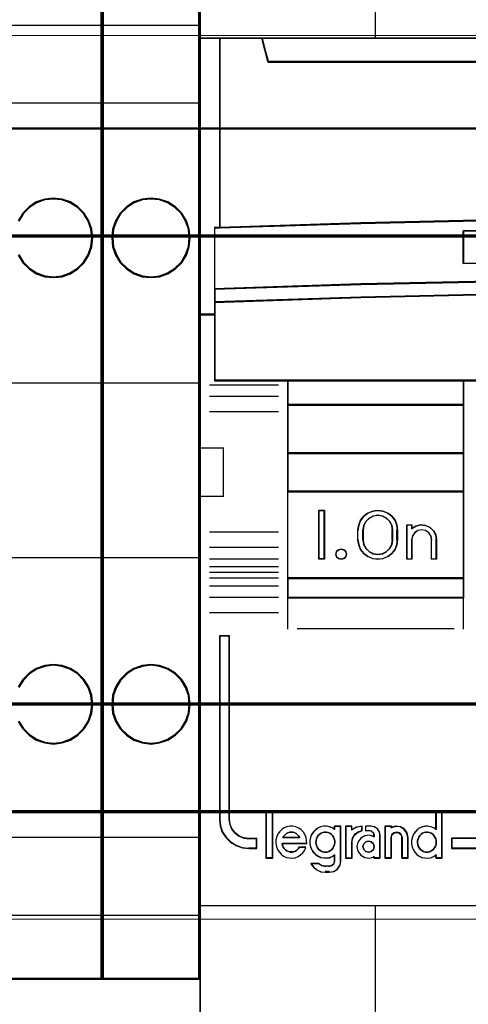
# Model space of a CAD drawing. Header units: millimetres. Extents: x -1290 to 1795, y -4192 to -1311.
# Tile 334 of 656: x 1509.29 to 1513.88, y -3720.28 to -3710.18. Entities that reach past the tile are written whole.
import ezdxf

# ---------------------------------------------------------------- set-up
doc = ezdxf.new("R2010")
doc.units = ezdxf.units.MM
doc.layers.add('30', color=7, linetype='Continuous')
doc.layers.add('45', color=7, linetype='Continuous')
doc.layers.add('Aparatura', color=7, linetype='Continuous', lineweight=13)

# ---------------------------------------------------------------- blocks, each defined once
blk = doc.blocks.new('*U239')
at = {"layer": '45', "color": 7}
for points in [[(729.330434, -383.521822), (711.31819, -383.521822), (711.31819, -465.544591), (729.330434, -465.544591), (747.331539, -465.544591), (765.343784, -465.544591), (765.343784, -383.521822), (747.331539, -383.521822), (729.330434, -383.521822)], [(712.358555, -411.997992), (712.358555, -402.288709), (711.31819, -402.288709), (711.31819, -416.455887), (712.094153, -416.455887), (712.094153, -415.822194), (712.094153, -415.149928), (712.094153, -412.009013), (712.358555, -411.997992)], [(727.074738, -411.617111), (734.577047, -411.534364), (742.084926, -411.534364), (749.587235, -411.617111), (757.089544, -411.77709), (764.33565, -412.008783), (764.33565, -402.288709), (762.163489, -402.288709), (761.846019, -403.480273), (714.815954, -403.480273), (714.498484, -402.288709), (712.326324, -402.288709), (712.326324, -412.008783), (719.566859, -411.77709), (727.074738, -411.617111)], [(714.814082, -403.509553), (761.847891, -403.509553), (762.165386, -402.288709), (756.344646, -402.288709), (747.332246, -402.288709), (738.330987, -402.288709), (729.329727, -402.288709), (720.317327, -402.288709), (714.496587, -402.288709), (714.814082, -403.509553)], [(749.587316, -414.747521), (757.089613, -414.902839), (764.58634, -415.152456), (764.58634, -411.990633), (764.335707, -411.979539), (757.089613, -411.746562), (749.587316, -411.585697), (742.085019, -411.502491), (734.577152, -411.502491), (727.074855, -411.585697), (719.566988, -411.746562), (712.326464, -411.979539), (712.070261, -411.990633), (712.070261, -415.152456), (719.566988, -414.902839), (727.074855, -414.747521), (734.577152, -414.664315), (742.085019, -414.664315), (749.587316, -414.747521)], [(751.845891, -412.158471), (751.845891, -413.838253), (742.834164, -413.720669), (733.82801, -413.720669), (724.810711, -413.838253), (724.810711, -412.158471), (733.82801, -412.046485), (742.834164, -412.046485), (751.845891, -412.158471)], [(742.834164, -413.720669), (751.845891, -413.838253), (751.845891, -412.158471), (742.834164, -412.046485), (733.82801, -412.046485), (724.810711, -412.158471), (724.810711, -413.838253), (733.82801, -413.720669), (742.834164, -413.720669)], [(734.577152, -414.635393), (727.074855, -414.720288), (719.566988, -414.878758), (712.070261, -415.133443), (712.070261, -415.82392), (719.566988, -415.574896), (727.074855, -415.405106), (734.577152, -415.325871), (742.085019, -415.325871), (749.587316, -415.405106), (757.089613, -415.574896), (764.58634, -415.82392), (764.58634, -415.133443), (757.089613, -414.878758), (749.587316, -414.720288), (742.085019, -414.635393), (734.577152, -414.635393)], [(733.830821, -419.841934), (742.83135, -419.841934), (747.331614, -419.841934), (751.837448, -419.841934), (760.843546, -419.841934), (764.58634, -419.841934), (764.58634, -416.430936), (764.58634, -415.794142), (757.089613, -415.5505), (749.587316, -415.38438), (742.085019, -415.306857), (734.577152, -415.306857), (727.074855, -415.38438), (719.566988, -415.5505), (712.070261, -415.794142), (712.070261, -416.430936), (712.070261, -419.841934), (715.818625, -419.841934), (724.819153, -419.841934), (729.330557, -419.841934), (733.830821, -419.841934)], [(724.844733, -421.095094), (724.844733, -419.809617), (715.816293, -419.809617), (715.816293, -421.095094), (724.844733, -421.095094)], [(724.844733, -421.062778), (715.816293, -421.062778), (715.816293, -423.569099), (724.844733, -423.569099), (724.844733, -421.062778)], [(724.844733, -425.542198), (724.844733, -423.536782), (715.816293, -423.536782), (715.816293, -425.542198), (724.844733, -425.542198)], [(724.844733, -429.983916), (724.844733, -425.509882), (715.816293, -425.509882), (715.816293, -429.983916), (724.844733, -429.983916)], [(717.707216, -426.488353), (717.707216, -428.994674), (717.424294, -428.994674), (717.424294, -426.488353), (717.707216, -426.488353)], [(719.422655, -427.490881), (719.462278, -427.234679), (719.564166, -426.995186), (719.722658, -426.783541), (719.937755, -426.627593), (720.181153, -426.52734), (720.441533, -426.488353), (720.701913, -426.52734), (720.950972, -426.627593), (721.160408, -426.783541), (721.324561, -426.995186), (721.426449, -427.234679), (721.460411, -427.490881), (721.460411, -427.992145), (721.426449, -428.253917), (721.324561, -428.493409), (721.160408, -428.699485), (720.950972, -428.855434), (720.701913, -428.961256), (720.441533, -428.994674), (720.181153, -428.961256), (719.937755, -428.855434), (719.722658, -428.699485), (719.564166, -428.493409), (719.462278, -428.253917), (719.422655, -427.992145), (719.422655, -427.490881)], [(721.215093, -427.992863), (721.215093, -427.490163), (721.175269, -427.255569), (721.067176, -427.054489), (720.896503, -426.886922), (720.680317, -426.775211), (720.441375, -426.736112), (720.202432, -426.775211), (719.997625, -426.886922), (719.821263, -427.054489), (719.71317, -427.255569), (719.673346, -427.490163), (719.673346, -427.992863), (719.71317, -428.227457), (719.821263, -428.439708), (719.997625, -428.60169), (720.202432, -428.707815), (720.441375, -428.746914), (720.680317, -428.707815), (720.896503, -428.60169), (721.067176, -428.439708), (721.175269, -428.227457), (721.215093, -427.992863)], [(721.92777, -428.994674), (721.92777, -427.235222), (722.178194, -427.235222), (722.178194, -427.420132), (722.39447, -427.291255), (722.633511, -427.235222), (722.889627, -427.257635), (723.117285, -427.352892), (723.299412, -427.526596), (723.418932, -427.739523), (723.458773, -427.986071), (723.458773, -428.994674), (723.202657, -428.994674), (723.202657, -427.986071), (723.168508, -427.795557), (723.06037, -427.63306), (722.889627, -427.520993), (722.696117, -427.481769), (722.496916, -427.520993), (722.331863, -427.63306), (722.218034, -427.795557), (722.178194, -427.986071), (722.178194, -428.994674), (721.92777, -428.994674)], [(718.796168, -428.595865), (718.831742, -428.730756), (718.796168, -428.865647), (718.701303, -428.959485), (718.564936, -428.994674), (718.434497, -428.959485), (718.333704, -428.865647), (718.298129, -428.730756), (718.333704, -428.595865), (718.434497, -428.502027), (718.564936, -428.466838), (718.701303, -428.502027), (718.796168, -428.595865)], [(724.844733, -429.9516), (715.816293, -429.9516), (715.816293, -430.973159), (724.844733, -430.973159), (724.844733, -429.9516)], [(712.830206, -442.332045), (712.830206, -432.919328), (712.326324, -432.919328), (712.326324, -442.332045), (712.360293, -442.662897), (712.467864, -442.971691), (712.654696, -443.258429), (712.898145, -443.490025), (713.181226, -443.666479), (713.503937, -443.782277), (713.849295, -443.815362), (714.251268, -443.815362), (714.251268, -443.324599), (713.849295, -443.324599), (713.583199, -443.286), (713.334089, -443.192259), (713.130271, -443.032347), (712.966085, -442.822808), (712.869837, -442.585698), (712.830206, -442.332045)], [(712.830206, -442.332045), (712.830206, -432.919328), (712.326324, -432.919328), (712.326324, -442.332045), (712.360293, -442.662897), (712.467864, -442.971691), (712.654696, -443.258429), (712.898145, -443.490025), (713.181226, -443.666479), (713.503937, -443.782277), (713.849295, -443.815362), (714.251268, -443.815362), (714.251268, -443.324599), (713.849295, -443.324599), (713.583199, -443.286), (713.334089, -443.192259), (713.130271, -443.032347), (712.966085, -442.822808), (712.869837, -442.585698), (712.830206, -442.332045)], [(715.042734, -444.292927), (715.042734, -441.989482), (714.729371, -441.989482), (714.729371, -444.292927), (715.042734, -444.292927)], [(729.35179, -443.292912), (724.216216, -443.292912), (724.216216, -443.815362), (729.35179, -443.815362), (729.35179, -443.292912)]]:
    blk.add_lwpolyline(points, close=True, dxfattribs=at)
at = {"layer": '45', "color": 139}
for points in [[(729.330434, -383.521822), (711.31819, -383.521822), (711.31819, -465.544591), (729.330434, -465.544591), (747.331539, -465.544591), (765.343784, -465.544591), (765.343784, -383.521822), (747.331539, -383.521822), (729.330434, -383.521822)], [(729.335804, -383.537981), (711.334305, -383.537981), (711.334305, -465.528433), (729.335804, -465.528433), (747.32617, -465.528433), (765.327668, -465.528433), (765.327668, -383.537981), (747.32617, -383.537981), (729.335804, -383.537981)], [(718.831742, -428.730756), (718.796168, -428.595865), (718.701303, -428.502027), (718.564936, -428.466838), (718.434497, -428.502027), (718.333704, -428.595865), (718.298129, -428.730756), (718.333704, -428.865647), (718.434497, -428.959485), (718.564936, -428.994674), (718.701303, -428.959485), (718.796168, -428.865647), (718.831742, -428.730756)], [(717.758448, -444.002079), (717.844978, -443.996394), (717.937277, -443.967967), (718.018038, -443.916799), (718.087262, -443.865632), (718.150717, -443.786038), (718.196867, -443.700758), (718.231479, -443.609793), (718.237247, -443.513143), (718.237247, -443.416493), (718.214173, -443.319843), (718.173792, -443.234563), (718.121874, -443.149284), (718.058419, -443.086745), (717.977657, -443.035577), (717.891127, -442.99578), (717.804597, -442.978724), (717.712299, -442.978724), (717.62, -442.99578), (717.53347, -443.035577), (717.464246, -443.086745), (717.395022, -443.149284), (717.337335, -443.234563), (717.296954, -443.319843), (717.285417, -443.416493), (717.27388, -443.513143), (717.291186, -443.609793), (717.320029, -443.700758), (717.36041, -443.786038), (717.423865, -443.865632), (717.493089, -443.916799), (717.579619, -443.967967), (717.666149, -443.996394), (717.758448, -444.002079)], [(722.957585, -444.002079), (723.043954, -443.996394), (723.130323, -443.967967), (723.216692, -443.916799), (723.285788, -443.865632), (723.349125, -443.786038), (723.395189, -443.700758), (723.429736, -443.609793), (723.435494, -443.513143), (723.435494, -443.416493), (723.412462, -443.319843), (723.372157, -443.234563), (723.320335, -443.149284), (723.256998, -443.086745), (723.176387, -443.035577), (723.090017, -442.99578), (722.99789, -442.978724), (722.911521, -442.978724), (722.819394, -442.99578), (722.733025, -443.035577), (722.658171, -443.086745), (722.594834, -443.149284), (722.537254, -443.234563), (722.502707, -443.319843), (722.473917, -443.416493), (722.473917, -443.513143), (722.491191, -443.609793), (722.514223, -443.700758), (722.560286, -443.786038), (722.623624, -443.865632), (722.692719, -443.916799), (722.779088, -443.967967), (722.865457, -443.996394), (722.957585, -444.002079)], [(720.257097, -443.721337), (720.215784, -443.575117), (720.109551, -443.475687), (719.967907, -443.434746), (719.826263, -443.475687), (719.720031, -443.575117), (719.678718, -443.721337), (719.720031, -443.861708), (719.826263, -443.966986), (719.967907, -444.002079), (720.109551, -443.966986), (720.215784, -443.861708), (720.257097, -443.721337)]]:
    blk.add_lwpolyline(points, close=True, dxfattribs=at)
for points in [[(720.312607, -395.076753), (720.312607, -402.322821)], [(711.31819, -402.288709), (765.343784, -402.288709)], [(712.326324, -402.288709), (712.326324, -412.008783)], [(714.496587, -402.288709), (714.847554, -403.509553)], [(714.813531, -403.477237), (761.848442, -403.477237)], [(764.58634, -412.019555), (757.089613, -411.761023), (749.587316, -411.590627), (742.085019, -411.502491), (734.577152, -411.502491), (727.074855, -411.590627), (719.566988, -411.761023), (712.070261, -412.019555)], [(712.070261, -411.987238), (712.070261, -419.841934)], [(751.845891, -412.190114), (742.834164, -412.046485), (733.82801, -412.046485), (724.810711, -412.190114)], [(724.810711, -413.838253), (724.810711, -412.156002)], [(751.845891, -413.838253), (742.834164, -413.691034), (733.82801, -413.691034), (724.810711, -413.838253)], [(764.58634, -415.152456), (757.089613, -414.888049), (749.587316, -414.723529), (742.085019, -414.635393), (734.577152, -414.635393), (727.074855, -414.723529), (719.566988, -414.888049), (712.070261, -415.152456)], [(764.58634, -415.82392), (757.089613, -415.565389), (749.587316, -415.389117), (742.085019, -415.306857), (734.577152, -415.306857), (727.074855, -415.389117), (719.566988, -415.565389), (712.070261, -415.82392)], [(712.102493, -416.421775), (711.31819, -416.421775)], [(764.58634, -419.809617), (712.070261, -419.809617)], [(715.816293, -419.809617), (715.816293, -430.973159)], [(715.816293, -419.809617), (724.844733, -419.809617)], [(724.810711, -419.809617), (724.810711, -430.973159)], [(715.347144, -420.060968), (711.819571, -420.060968)], [(715.347144, -420.649845), (711.819571, -420.649845)], [(715.816293, -421.062778), (724.844733, -421.062778)], [(715.347144, -421.441599), (711.819571, -421.441599)], [(711.31819, -423.283637), (712.553736, -423.283637)], [(712.521504, -423.283637), (712.521504, -425.784572)], [(715.816293, -423.536782), (724.844733, -423.536782)], [(711.31819, -425.75046), (712.553736, -425.75046)], [(715.816293, -425.509882), (724.844733, -425.509882)], [(717.707216, -426.488353), (717.424294, -426.488353)], [(717.424294, -426.488353), (717.424294, -428.994674)], [(717.674984, -426.488353), (717.674984, -428.994674)], [(721.460411, -427.509912), (721.426449, -427.248847), (721.324561, -427.004808), (721.160408, -426.789145), (720.950972, -426.630236), (720.701913, -426.52808), (720.441533, -426.488353), (720.181153, -426.52808), (719.937755, -426.630236), (719.722658, -426.789145), (719.564166, -427.004808), (719.462278, -427.248847), (719.422655, -427.509912)], [(721.215093, -427.509912), (721.175269, -427.269174), (721.067176, -427.062828), (720.896503, -426.890872), (720.680317, -426.776235), (720.441375, -426.736112), (720.202432, -426.776235), (719.997625, -426.890872), (719.821263, -427.062828), (719.71317, -427.269174), (719.673346, -427.509912)], [(721.92777, -427.235222), (722.20532, -427.235222)], [(721.92777, -427.235222), (721.92777, -428.994674)], [(722.173088, -427.235222), (722.173088, -427.44887)], [(723.458773, -428.005431), (723.418773, -427.752526), (723.298776, -427.534109), (723.115923, -427.355926), (722.887357, -427.258213), (722.630221, -427.235222), (722.390226, -427.2927), (722.173088, -427.4249)], [(715.347144, -427.597884), (711.819571, -427.597884)], [(719.422655, -428.005431), (719.422655, -427.477595)], [(719.673346, -428.005431), (719.673346, -427.477595)], [(721.18107, -428.005431), (721.18107, -427.477595)], [(721.426389, -428.005431), (721.426389, -427.477595)], [(723.208082, -428.005431), (723.173582, -427.806026), (723.064333, -427.635946), (722.891834, -427.518649), (722.696335, -427.477595), (722.495086, -427.518649), (722.328337, -427.635946), (722.213338, -427.806026), (722.173088, -428.005431)], [(715.347144, -428.384252), (711.819571, -428.384252)], [(719.422655, -427.971319), (719.462278, -428.238528), (719.564166, -428.482996), (719.722658, -428.693353), (719.937755, -428.852541), (720.181153, -428.960562), (720.441533, -428.994674), (720.701913, -428.960562), (720.950972, -428.852541), (721.160408, -428.693353), (721.324561, -428.482996), (721.426449, -428.238528), (721.460411, -427.971319)], [(719.673346, -427.971319), (719.71317, -428.212615), (719.821263, -428.430931), (719.997625, -428.59754), (720.202432, -428.706698), (720.441375, -428.746914), (720.680317, -428.706698), (720.896503, -428.59754), (721.067176, -428.430931), (721.175269, -428.212615), (721.215093, -427.971319)], [(722.173088, -427.971319), (722.173088, -428.994674)], [(723.17406, -427.971319), (723.17406, -428.994674)], [(723.42475, -427.971319), (723.42475, -428.994674)], [(715.347144, -428.983901), (711.819571, -428.983901)], [(715.347144, -429.37888), (711.819571, -429.37888)], [(717.707216, -428.962357), (717.424294, -428.962357)], [(721.92777, -428.962357), (722.20532, -428.962357)], [(723.17406, -428.962357), (723.458773, -428.962357)], [(715.347144, -429.67691), (711.819571, -429.67691)], [(715.347144, -429.962372), (711.819571, -429.962372)], [(715.816293, -429.9516), (724.844733, -429.9516)], [(715.347144, -430.368123), (711.819571, -430.368123)], [(715.347144, -430.957001), (711.819571, -430.957001)], [(715.816293, -430.940843), (724.844733, -430.940843)], [(715.816293, -430.940843), (715.816293, -432.572824)], [(724.810711, -430.940843), (724.810711, -432.572824)], [(715.347144, -431.743368), (711.819571, -431.743368)], [(712.326324, -432.919328), (712.326324, -442.335986)], [(712.326324, -432.919328), (712.854564, -432.919328)], [(712.820542, -432.919328), (712.820542, -442.335986)], [(716.310512, -432.540508), (724.348724, -432.540508)], [(714.713255, -441.973323), (714.713255, -444.309085)], [(714.713255, -441.973323), (715.05885, -441.973323)], [(715.024828, -441.973323), (715.024828, -444.309085)], [(723.403263, -441.973323), (723.403263, -442.863821)], [(723.403263, -441.973323), (723.741695, -441.973323)], [(723.709463, -441.973323), (723.709463, -444.309085)], [(712.326324, -442.303669), (712.360432, -442.64085), (712.468444, -442.955552), (712.656042, -443.247775), (712.900489, -443.483801), (713.184729, -443.663631), (713.508763, -443.781644), (713.855536, -443.815362)], [(712.820542, -442.303669), (712.860792, -442.564735), (712.958541, -442.808774), (713.12529, -443.024436), (713.332289, -443.189021), (713.585287, -443.285501), (713.855536, -443.325229)], [(716.806521, -443.563399), (716.795148, -443.406412), (716.772402, -443.255032), (716.709852, -443.103652), (716.630242, -442.974699), (716.5222, -442.856959), (716.391412, -442.767252), (716.249251, -442.705579), (716.095718, -442.677545), (715.942184, -442.666332), (715.788651, -442.699972), (715.652177, -442.761645), (715.521389, -442.845745), (715.413347, -442.957879), (715.316677, -443.086832), (715.259813, -443.238212), (715.225695, -443.389592), (715.220008, -443.546579), (715.24844, -443.709172), (715.305305, -443.860552), (715.390601, -443.989505), (715.48727, -444.112852), (715.618058, -444.202559), (715.760219, -444.269839), (715.902379, -444.297872), (716.055913, -444.309085), (716.209446, -444.286659), (716.357293, -444.224985), (716.488081, -444.140885), (716.60181, -444.034359), (716.698479, -443.905405), (716.76103, -443.759632)], [(716.44481, -443.274959), (716.39847, -443.188781), (716.334752, -443.114915), (716.265241, -443.05336), (716.184145, -443.016427), (716.097257, -442.979494), (716.010368, -442.973338), (715.92348, -442.979494), (715.836591, -443.016427), (715.761288, -443.05336), (715.691777, -443.114915), (715.628059, -443.188781), (715.581719, -443.274959)], [(718.237247, -442.834532), (718.111434, -442.750432), (717.962746, -442.699972), (717.808339, -442.666332), (717.66537, -442.677545), (717.510963, -442.705579), (717.367993, -442.772859), (717.247899, -442.868172), (717.139242, -442.980305), (717.053461, -443.109259), (716.996273, -443.255032), (716.967679, -443.412019), (716.967679, -443.569005), (716.996273, -443.725992), (717.053461, -443.866159), (717.139242, -444.006325), (717.247899, -444.118459), (717.367993, -444.202559), (717.510963, -444.269839), (717.66537, -444.297872), (717.808339, -444.309085), (717.962746, -444.286659), (718.111434, -444.230592), (718.237247, -444.146492)], [(718.203225, -442.666332), (718.203225, -442.863821)], [(718.203225, -442.666332), (718.554192, -442.666332)], [(718.52196, -442.666332), (718.52196, -444.463486)], [(718.788767, -442.666332), (718.788767, -444.309085)], [(718.788767, -442.666332), (719.132571, -442.666332)], [(719.644696, -442.666332), (719.354767, -442.724906), (719.100339, -442.874594)], [(719.100339, -442.666332), (719.100339, -442.874594)], [(719.644696, -442.896138), (719.437603, -442.971714), (719.254179, -443.105425), (719.141757, -443.291459), (719.100339, -443.50656)], [(719.612464, -442.666332), (719.612464, -442.93025)], [(719.807644, -442.666332), (719.807644, -442.93025)], [(720.106682, -442.666332), (719.807644, -442.666332)], [(719.807644, -442.896138), (720.024313, -442.896138)], [(720.257097, -443.160056), (720.218981, -443.028097), (720.123694, -442.93384), (719.99029, -442.896138)], [(720.563297, -443.160056), (720.53349, -442.97197), (720.42022, -442.813274), (720.259259, -442.707476), (720.074451, -442.666332)], [(720.803244, -442.666332), (720.803244, -444.309085)], [(720.803244, -442.666332), (721.154211, -442.666332)], [(722.004768, -443.274959), (721.946952, -443.031508), (721.808194, -442.834429), (721.594277, -442.701111), (721.351451, -442.666332), (721.120188, -442.741686)], [(721.120188, -442.666332), (721.120188, -442.770463)], [(721.693195, -443.274959), (721.651844, -443.121071), (721.55142, -443.016427), (721.409645, -442.973338), (721.261963, -443.016427), (721.149725, -443.121071), (721.120188, -443.274959)], [(723.435494, -442.834532), (723.304148, -442.750432), (723.167091, -442.699972), (723.012902, -442.666332), (722.864423, -442.677545), (722.710234, -442.705579), (722.567466, -442.772859), (722.447541, -442.868172), (722.339038, -442.980305), (722.253377, -443.109259), (722.19627, -443.255032), (722.167716, -443.412019), (722.167716, -443.569005), (722.19627, -443.725992), (722.253377, -443.866159), (722.339038, -444.006325), (722.447541, -444.118459), (722.567466, -444.202559), (722.710234, -444.269839), (722.864423, -444.297872), (723.012902, -444.309085), (723.167091, -444.286659), (723.304148, -444.230592), (723.435494, -444.146492)], [(713.823304, -443.292912), (714.251268, -443.292912)], [(714.219037, -443.292912), (714.219037, -443.815362)], [(715.536953, -443.546058), (716.806521, -443.546058)], [(715.536953, -443.546058), (715.560079, -443.65266), (715.594768, -443.741496), (715.646802, -443.818486), (715.716181, -443.889554), (715.78556, -443.936933), (715.872283, -443.97839), (715.959007, -444.002079), (716.04573, -444.002079), (716.138235, -443.990234), (716.224959, -443.9547), (716.294338, -443.901399), (716.363716, -443.836253), (716.421532, -443.75334)], [(715.581719, -443.242642), (716.44481, -443.242642)], [(718.788767, -444.309085), (719.132571, -444.309085), (719.132571, -443.474244)], [(720.257097, -443.20122), (720.020053, -443.127739), (719.777227, -443.161653), (719.569091, -443.280353), (719.41877, -443.483839), (719.372517, -443.721239), (719.41877, -443.958638), (719.569091, -444.156471), (719.777227, -444.275171), (720.020053, -444.309085), (720.257097, -444.241257)], [(720.224865, -443.127739), (720.224865, -443.23187)], [(720.531066, -443.127739), (720.531066, -444.309085)], [(721.120188, -443.242642), (721.120188, -444.309085)], [(721.660964, -443.242642), (721.660964, -444.309085)], [(721.972536, -443.242642), (721.972536, -444.309085)], [(724.216216, -443.292912), (764.33565, -443.292912)], [(724.216216, -443.292912), (724.216216, -443.815362)], [(713.823304, -443.78125), (714.251268, -443.78125)], [(716.3893, -443.738161), (716.761755, -443.738161)], [(724.216216, -443.78125), (764.33565, -443.78125)], [(714.713255, -444.276769), (715.05885, -444.276769)], [(717.012445, -444.567617), (717.146375, -444.756698), (717.326888, -444.910326), (717.54234, -445.004867), (717.775261, -445.03441)], [(717.012445, -444.567617), (717.429666, -444.567617)], [(717.397434, -444.567617), (717.568066, -444.684615), (717.775261, -444.73279)], [(717.931047, -445.03441), (718.172075, -444.988007), (718.371951, -444.866199), (718.507162, -444.657385), (718.554192, -444.43117)], [(717.931047, -444.73279), (718.087272, -444.689702), (718.199754, -444.585058), (718.237247, -444.43117)], [(718.203225, -444.116982), (718.203225, -444.463486)], [(720.224865, -444.210341), (720.224865, -444.309085)], [(720.224865, -444.276769), (720.563297, -444.276769)], [(720.803244, -444.276769), (721.154211, -444.276769)], [(721.660964, -444.276769), (722.004768, -444.276769)], [(723.403263, -444.116982), (723.403263, -444.309085)], [(723.403263, -444.276769), (723.741695, -444.276769)], [(717.741238, -444.700474), (717.963279, -444.700474)], [(717.963279, -445.002094), (717.741238, -445.002094)], [(711.31819, -446.745387), (729.35179, -446.745387)], [(720.312607, -446.745387), (720.312607, -453.989661)]]:
    blk.add_lwpolyline(points, dxfattribs=at)
at = {"layer": '45', "color": 140}
for points in [[(712.358555, -411.997992), (712.358555, -402.288709), (711.31819, -402.288709), (711.31819, -416.455887), (712.094153, -416.455887), (712.094153, -415.822194), (712.094153, -415.149928), (712.094153, -412.009013), (712.358555, -411.997992)], [(712.342439, -411.992003), (712.342439, -402.304868), (711.334305, -402.304868), (711.334305, -416.439729), (712.086228, -416.439729), (712.086228, -415.807481), (712.086228, -415.136748), (712.086228, -412.002999), (712.342439, -411.992003)], [(727.074738, -411.617111), (734.577047, -411.534364), (742.084926, -411.534364), (749.587235, -411.617111), (757.089544, -411.77709), (764.33565, -412.008783), (764.33565, -402.288709), (762.163489, -402.288709), (761.846019, -403.480273), (714.815954, -403.480273), (714.498484, -402.288709), (712.326324, -402.288709), (712.326324, -412.008783), (719.566859, -411.77709), (727.074738, -411.617111)], [(714.829983, -403.493395), (761.83199, -403.493395), (762.149271, -402.304868), (756.332466, -402.304868), (747.32616, -402.304868), (738.330987, -402.304868), (729.335813, -402.304868), (720.329507, -402.304868), (714.512703, -402.304868), (714.829983, -403.493395)]]:
    blk.add_lwpolyline(points, close=True, dxfattribs=at)
at = {"layer": '45', "color": 59}
for points in [[(727.080939, -411.602255), (734.579115, -411.519783), (742.082858, -411.519783), (749.581034, -411.602255), (757.079211, -411.761702), (764.321325, -411.992624), (764.321325, -402.304868), (762.150361, -402.304868), (761.833066, -403.49247), (714.828908, -403.49247), (714.511613, -402.304868), (712.340649, -402.304868), (712.340649, -411.992624), (719.577196, -411.761702), (727.080939, -411.602255)], [(714.814082, -403.509553), (761.847891, -403.509553), (762.165386, -402.288709), (756.344646, -402.288709), (747.332246, -402.288709), (738.330987, -402.288709), (729.329727, -402.288709), (720.317327, -402.288709), (714.496587, -402.288709), (714.814082, -403.509553)], [(749.587316, -414.747521), (757.089613, -414.902839), (764.58634, -415.152456), (764.58634, -411.990633), (764.335707, -411.979539), (757.089613, -411.746562), (749.587316, -411.585697), (742.085019, -411.502491), (734.577152, -411.502491), (727.074855, -411.585697), (719.566988, -411.746562), (712.326464, -411.979539), (712.070261, -411.990633), (712.070261, -415.152456), (719.566988, -414.902839), (727.074855, -414.747521), (734.577152, -414.664315), (742.085019, -414.664315), (749.587316, -414.747521)], [(751.845891, -412.158471), (751.845891, -413.838253), (742.834164, -413.720669), (733.82801, -413.720669), (724.810711, -413.838253), (724.810711, -412.158471), (733.82801, -412.046485), (742.834164, -412.046485), (751.845891, -412.158471)], [(742.834164, -413.720669), (751.845891, -413.838253), (751.845891, -412.158471), (742.834164, -412.046485), (733.82801, -412.046485), (724.810711, -412.158471), (724.810711, -413.838253), (733.82801, -413.720669), (742.834164, -413.720669)], [(742.828792, -413.708309), (751.829775, -413.823891), (751.829775, -412.172721), (742.828792, -412.062643), (733.833376, -412.062643), (724.826826, -412.172721), (724.826826, -413.823891), (733.833376, -413.708309), (742.828792, -413.708309)], [(734.577152, -414.635393), (727.074855, -414.720288), (719.566988, -414.878758), (712.070261, -415.133443), (712.070261, -415.82392), (719.566988, -415.574896), (727.074855, -415.405106), (734.577152, -415.325871), (742.085019, -415.325871), (749.587316, -415.405106), (757.089613, -415.574896), (764.58634, -415.82392), (764.58634, -415.133443), (757.089613, -414.878758), (749.587316, -414.720288), (742.085019, -414.635393), (734.577152, -414.635393)], [(734.580222, -414.651551), (727.082274, -414.734138), (719.578759, -414.888299), (712.086377, -415.136059), (712.086377, -415.807762), (719.578759, -415.565508), (727.082274, -415.400335), (734.580222, -415.323255), (742.083737, -415.323255), (749.581685, -415.400335), (757.079633, -415.565508), (764.572015, -415.807762), (764.572015, -415.136059), (757.079633, -414.888299), (749.581685, -414.734138), (742.083737, -414.651551), (734.580222, -414.651551)], [(733.830821, -419.841934), (742.83135, -419.841934), (747.331614, -419.841934), (751.837448, -419.841934), (760.843546, -419.841934), (764.58634, -419.841934), (764.58634, -416.430936), (764.58634, -415.794142), (757.089613, -415.5505), (749.587316, -415.38438), (742.085019, -415.306857), (734.577152, -415.306857), (727.074855, -415.38438), (719.566988, -415.5505), (712.070261, -415.794142), (712.070261, -416.430936), (712.070261, -419.841934), (715.818625, -419.841934), (724.819153, -419.841934), (729.330557, -419.841934), (733.830821, -419.841934)], [(733.834324, -419.825776), (742.829635, -419.825776), (747.327291, -419.825776), (751.830513, -419.825776), (760.831391, -419.825776), (764.572015, -419.825776), (764.572015, -416.439084), (764.572015, -415.806828), (757.079633, -415.564922), (749.581685, -415.399986), (742.083737, -415.323015), (734.580222, -415.323015), (727.082274, -415.399986), (719.578759, -415.564922), (712.086377, -415.806828), (712.086377, -416.439084), (712.086377, -419.825776), (715.832568, -419.825776), (724.827879, -419.825776), (729.336668, -419.825776), (733.834324, -419.825776)], [(724.844733, -421.095094), (724.844733, -419.809617), (715.816293, -419.809617), (715.816293, -421.095094), (724.844733, -421.095094)], [(724.828617, -421.078936), (724.828617, -419.82398), (715.832409, -419.82398), (715.832409, -421.078936), (724.828617, -421.078936)], [(724.844733, -421.062778), (715.816293, -421.062778), (715.816293, -423.569099), (724.844733, -423.569099), (724.844733, -421.062778)], [(724.828617, -421.077141), (715.832409, -421.077141), (715.832409, -423.552941), (724.828617, -423.552941), (724.828617, -421.077141)], [(724.844733, -425.542198), (724.844733, -423.536782), (715.816293, -423.536782), (715.816293, -425.542198), (724.844733, -425.542198)], [(724.828617, -425.52604), (724.828617, -423.551145), (715.832409, -423.551145), (715.832409, -425.52604), (724.828617, -425.52604)], [(724.844733, -429.983916), (724.844733, -425.509882), (715.816293, -425.509882), (715.816293, -429.983916), (724.844733, -429.983916)], [(717.707216, -426.488353), (717.707216, -428.994674), (717.424294, -428.994674), (717.424294, -426.488353), (717.707216, -426.488353)], [(719.422655, -427.490881), (719.462278, -427.234679), (719.564166, -426.995186), (719.722658, -426.783541), (719.937755, -426.627593), (720.181153, -426.52734), (720.441533, -426.488353), (720.701913, -426.52734), (720.950972, -426.627593), (721.160408, -426.783541), (721.324561, -426.995186), (721.426449, -427.234679), (721.460411, -427.490881), (721.460411, -427.992145), (721.426449, -428.253917), (721.324561, -428.493409), (721.160408, -428.699485), (720.950972, -428.855434), (720.701913, -428.961256), (720.441533, -428.994674), (720.181153, -428.961256), (719.937755, -428.855434), (719.722658, -428.699485), (719.564166, -428.493409), (719.462278, -428.253917), (719.422655, -427.992145), (719.422655, -427.490881)], [(721.215093, -427.992863), (721.215093, -427.490163), (721.175269, -427.255569), (721.067176, -427.054489), (720.896503, -426.886922), (720.680317, -426.775211), (720.441375, -426.736112), (720.202432, -426.775211), (719.997625, -426.886922), (719.821263, -427.054489), (719.71317, -427.255569), (719.673346, -427.490163), (719.673346, -427.992863), (719.71317, -428.227457), (719.821263, -428.439708), (719.997625, -428.60169), (720.202432, -428.707815), (720.441375, -428.746914), (720.680317, -428.707815), (720.896503, -428.60169), (721.067176, -428.439708), (721.175269, -428.227457), (721.215093, -427.992863)], [(721.198977, -427.988151), (721.198977, -427.49308), (721.159986, -427.262048), (721.054152, -427.064019), (720.887047, -426.898996), (720.675381, -426.78898), (720.441434, -426.750475), (720.207487, -426.78898), (720.006961, -426.898996), (719.834286, -427.064019), (719.728453, -427.262048), (719.689462, -427.49308), (719.689462, -427.988151), (719.728453, -428.219183), (719.834286, -428.428213), (720.006961, -428.587736), (720.207487, -428.69225), (720.441434, -428.730756), (720.675381, -428.69225), (720.887047, -428.587736), (721.054152, -428.428213), (721.159986, -428.219183), (721.198977, -427.988151)], [(721.92777, -428.994674), (721.92777, -427.235222), (722.178194, -427.235222), (722.178194, -427.420132), (722.39447, -427.291255), (722.633511, -427.235222), (722.889627, -427.257635), (723.117285, -427.352892), (723.299412, -427.526596), (723.418932, -427.739523), (723.458773, -427.986071), (723.458773, -428.994674), (723.202657, -428.994674), (723.202657, -427.986071), (723.168508, -427.795557), (723.06037, -427.63306), (722.889627, -427.520993), (722.696117, -427.481769), (722.496916, -427.520993), (722.331863, -427.63306), (722.218034, -427.795557), (722.178194, -427.986071), (722.178194, -428.994674), (721.92777, -428.994674)], [(718.796168, -428.595865), (718.831742, -428.730756), (718.796168, -428.865647), (718.701303, -428.959485), (718.564936, -428.994674), (718.434497, -428.959485), (718.333704, -428.865647), (718.298129, -428.730756), (718.333704, -428.595865), (718.434497, -428.502027), (718.564936, -428.466838), (718.701303, -428.502027), (718.796168, -428.595865)], [(724.844733, -429.9516), (715.816293, -429.9516), (715.816293, -430.973159), (724.844733, -430.973159), (724.844733, -429.9516)], [(724.828617, -429.965963), (715.832409, -429.965963), (715.832409, -430.957001), (724.828617, -430.957001), (724.828617, -429.965963)], [(712.830206, -442.332045), (712.830206, -432.919328), (712.326324, -432.919328), (712.326324, -442.332045), (712.360293, -442.662897), (712.467864, -442.971691), (712.654696, -443.258429), (712.898145, -443.490025), (713.181226, -443.666479), (713.503937, -443.782277), (713.849295, -443.815362), (714.251268, -443.815362), (714.251268, -443.324599), (713.849295, -443.324599), (713.583199, -443.286), (713.334089, -443.192259), (713.130271, -443.032347), (712.966085, -442.822808), (712.869837, -442.585698), (712.830206, -442.332045)], [(712.830206, -442.332045), (712.830206, -432.919328), (712.326324, -432.919328), (712.326324, -442.332045), (712.360293, -442.662897), (712.467864, -442.971691), (712.654696, -443.258429), (712.898145, -443.490025), (713.181226, -443.666479), (713.503937, -443.782277), (713.849295, -443.815362), (714.251268, -443.815362), (714.251268, -443.324599), (713.849295, -443.324599), (713.583199, -443.286), (713.334089, -443.192259), (713.130271, -443.032347), (712.966085, -442.822808), (712.869837, -442.585698), (712.830206, -442.332045)], [(712.836563, -442.320287), (712.836563, -432.935487), (712.340649, -432.935487), (712.340649, -442.320287), (712.374081, -442.650156), (712.47995, -442.958035), (712.663829, -443.243922), (712.903428, -443.474831), (713.182031, -443.650762), (713.499639, -443.766216), (713.839536, -443.799203), (714.235153, -443.799203), (714.235153, -443.309896), (713.839536, -443.309896), (713.577648, -443.271412), (713.332477, -443.177948), (713.131883, -443.018511), (712.970293, -442.809594), (712.875567, -442.573187), (712.836563, -442.320287)], [(712.836563, -442.320287), (712.836563, -432.935487), (712.340649, -432.935487), (712.340649, -442.320287), (712.374081, -442.650156), (712.47995, -442.958035), (712.663829, -443.243922), (712.903428, -443.474831), (713.182031, -443.650762), (713.499639, -443.766216), (713.839536, -443.799203), (714.235153, -443.799203), (714.235153, -443.309896), (713.839536, -443.309896), (713.577648, -443.271412), (713.332477, -443.177948), (713.131883, -443.018511), (712.970293, -442.809594), (712.875567, -442.573187), (712.836563, -442.320287)], [(715.05885, -444.309085), (715.05885, -441.973323), (714.713255, -441.973323), (714.713255, -444.309085), (715.05885, -444.309085)], [(722.167716, -443.417148), (722.167716, -443.573237), (722.196128, -443.729326), (722.25295, -443.868691), (722.338183, -444.008056), (722.446146, -444.119549), (722.565473, -444.203168), (722.707528, -444.270063), (722.860949, -444.297936), (723.008687, -444.309085), (723.162107, -444.286787), (723.298481, -444.231041), (723.429172, -444.147422), (723.429172, -444.309085), (723.741695, -444.309085), (723.741695, -441.973323), (723.429172, -441.973323), (723.429172, -442.842963), (723.298481, -442.759344), (723.162107, -442.709172), (723.008687, -442.675724), (722.860949, -442.686874), (722.707528, -442.714747), (722.565473, -442.781642), (722.446146, -442.87641), (722.338183, -442.987903), (722.25295, -443.116119), (722.196128, -443.261059), (722.167716, -443.417148)], [(715.225695, -443.389592), (715.220008, -443.546579), (715.24844, -443.709172), (715.305305, -443.860552), (715.390601, -443.989505), (715.48727, -444.112852), (715.618058, -444.202559), (715.760219, -444.269839), (715.902379, -444.297872), (716.055913, -444.309085), (716.209446, -444.286659), (716.357293, -444.224985), (716.488081, -444.140885), (716.60181, -444.034359), (716.698479, -443.905405), (716.76103, -443.759632), (716.414158, -443.759632), (716.357293, -443.838125), (716.289056, -443.899799), (716.220819, -443.950259), (716.135523, -443.983899), (716.04454, -443.995112), (715.959244, -443.995112), (715.873947, -443.972685), (715.788651, -443.933439), (715.720414, -443.888585), (715.652177, -443.821305), (715.600999, -443.748419), (715.56688, -443.664319), (715.544134, -443.563399), (716.806521, -443.563399), (716.795148, -443.406412), (716.772402, -443.255032), (716.709852, -443.103652), (716.630242, -442.974699), (716.5222, -442.856959), (716.391412, -442.767252), (716.249251, -442.705579), (716.095718, -442.677545), (715.942184, -442.666332), (715.788651, -442.699972), (715.652177, -442.761645), (715.521389, -442.845745), (715.413347, -442.957879), (715.316677, -443.086832), (715.259813, -443.238212), (715.225695, -443.389592)], [(716.44481, -443.274959), (715.581719, -443.274959), (715.628059, -443.188781), (715.691777, -443.114915), (715.761288, -443.05336), (715.836591, -443.016427), (715.92348, -442.979494), (716.010368, -442.973338), (716.097257, -442.979494), (716.184145, -443.016427), (716.265241, -443.05336), (716.334752, -443.114915), (716.39847, -443.188781), (716.44481, -443.274959)], [(716.44481, -443.274959), (715.581719, -443.274959), (715.628059, -443.188781), (715.691777, -443.114915), (715.761288, -443.05336), (715.836591, -443.016427), (715.92348, -442.979494), (716.010368, -442.973338), (716.097257, -442.979494), (716.184145, -443.016427), (716.265241, -443.05336), (716.334752, -443.114915), (716.39847, -443.188781), (716.44481, -443.274959)], [(716.967679, -443.563416), (716.996111, -443.71943), (717.052976, -443.858729), (717.138272, -443.998028), (717.246314, -444.109467), (717.365729, -444.193046), (717.50789, -444.259909), (717.661423, -444.287769), (717.803584, -444.298913), (717.957117, -444.276625), (718.104964, -444.220906), (718.230066, -444.137327), (718.230066, -444.454928), (718.195947, -444.594226), (718.093591, -444.68895), (717.951431, -444.727953), (717.758092, -444.727953), (717.564754, -444.68895), (717.405534, -444.594226), (717.013171, -444.594226), (717.143958, -444.772529), (717.320238, -444.917399), (717.530635, -445.006551), (717.758092, -445.03441), (717.951431, -445.03441), (718.184574, -444.989835), (718.377913, -444.872824), (718.5087, -444.672234), (718.554192, -444.454928), (718.554192, -442.666332), (718.230066, -442.666332), (718.230066, -442.83349), (718.104964, -442.749911), (717.957117, -442.699764), (717.803584, -442.666332), (717.661423, -442.677476), (717.50789, -442.705336), (717.365729, -442.772199), (717.246314, -442.866922), (717.138272, -442.978361), (717.052976, -443.106516), (716.996111, -443.251387), (716.967679, -443.407401), (716.967679, -443.563416)], [(717.977657, -443.035577), (718.058419, -443.086745), (718.121874, -443.149284), (718.173792, -443.234563), (718.214173, -443.319843), (718.237247, -443.416493), (718.237247, -443.513143), (718.231479, -443.609793), (718.196867, -443.700758), (718.150717, -443.786038), (718.087262, -443.865632), (718.018038, -443.916799), (717.937277, -443.967967), (717.844978, -443.996394), (717.758448, -444.002079), (717.666149, -443.996394), (717.579619, -443.967967), (717.493089, -443.916799), (717.423865, -443.865632), (717.36041, -443.786038), (717.320029, -443.700758), (717.291186, -443.609793), (717.27388, -443.513143), (717.285417, -443.416493), (717.296954, -443.319843), (717.337335, -443.234563), (717.395022, -443.149284), (717.464246, -443.086745), (717.53347, -443.035577), (717.62, -442.99578), (717.712299, -442.978724), (717.804597, -442.978724), (717.891127, -442.99578), (717.977657, -443.035577)], [(717.320029, -443.700758), (717.291186, -443.609793), (717.27388, -443.513143), (717.285417, -443.416493), (717.296954, -443.319843), (717.337335, -443.234563), (717.395022, -443.149284), (717.464246, -443.086745), (717.53347, -443.035577), (717.62, -442.99578), (717.712299, -442.978724), (717.804597, -442.978724), (717.891127, -442.99578), (717.977657, -443.035577), (718.058419, -443.086745), (718.121874, -443.149284), (718.173792, -443.234563), (718.214173, -443.319843), (718.237247, -443.416493), (718.237247, -443.513143), (718.231479, -443.609793), (718.196867, -443.700758), (718.150717, -443.786038), (718.087262, -443.865632), (718.018038, -443.916799), (717.937277, -443.967967), (717.844978, -443.996394), (717.758448, -444.002079), (717.666149, -443.996394), (717.579619, -443.967967), (717.493089, -443.916799), (717.423865, -443.865632), (717.36041, -443.786038), (717.320029, -443.700758)], [(718.788767, -442.666332), (718.788767, -444.309085), (719.112632, -444.309085), (719.112632, -443.490512), (719.153115, -443.283065), (719.262998, -443.103652), (719.44228, -442.974699), (719.644696, -442.901812), (719.644696, -442.666332), (719.361314, -442.716792), (719.112632, -442.845745), (719.112632, -442.666332), (718.788767, -442.666332)], [(718.803092, -442.680695), (718.803092, -444.292927), (719.115439, -444.292927), (719.115439, -443.489562), (719.154482, -443.28597), (719.260457, -443.10989), (719.433363, -442.983332), (719.62858, -442.9118), (719.62858, -442.680695), (719.355276, -442.730217), (719.115439, -442.856775), (719.115439, -442.680695), (718.803092, -442.680695)], [(719.418317, -443.490512), (719.372517, -443.725992), (719.418317, -443.961472), (719.567164, -444.157705), (719.773261, -444.275445), (720.013707, -444.309085), (720.248428, -444.241805), (720.248428, -444.309085), (720.563297, -444.309085), (720.563297, -443.137292), (720.534673, -442.957879), (720.4259, -442.806499), (720.271327, -442.705579), (720.093855, -442.666332), (719.81906, -442.666332), (719.81906, -442.901812), (720.007982, -442.901812), (720.128205, -442.935452), (720.214078, -443.019552), (720.248428, -443.137292), (720.248428, -443.210179), (720.013707, -443.137292), (719.773261, -443.170932), (719.567164, -443.288672), (719.418317, -443.490512)], [(720.803244, -442.666332), (720.803244, -444.309085), (721.129372, -444.309085), (721.129372, -443.255032), (721.157979, -443.114865), (721.266689, -443.019552), (721.409727, -442.980305), (721.547044, -443.019552), (721.64431, -443.114865), (721.684361, -443.255032), (721.684361, -444.309085), (722.004768, -444.309085), (722.004768, -443.255032), (721.947552, -443.019552), (721.810235, -442.828925), (721.598538, -442.699972), (721.358233, -442.666332), (721.129372, -442.739219), (721.129372, -442.666332), (720.803244, -442.666332)], [(720.81936, -442.680695), (720.81936, -444.292927), (721.136739, -444.292927), (721.136739, -443.258457), (721.164579, -443.120895), (721.270372, -443.027352), (721.409574, -442.988835), (721.543207, -443.027352), (721.637864, -443.120895), (721.676841, -443.258457), (721.676841, -444.292927), (721.988652, -444.292927), (721.988652, -443.258457), (721.932971, -443.027352), (721.799338, -442.840267), (721.59332, -442.71371), (721.359461, -442.680695), (721.136739, -442.752227), (721.136739, -442.680695), (720.81936, -442.680695)], [(722.502707, -443.319843), (722.537254, -443.234563), (722.594834, -443.149284), (722.658171, -443.086745), (722.733025, -443.035577), (722.819394, -442.99578), (722.911521, -442.978724), (722.99789, -442.978724), (723.090017, -442.99578), (723.176387, -443.035577), (723.256998, -443.086745), (723.320335, -443.149284), (723.372157, -443.234563), (723.412462, -443.319843), (723.435494, -443.416493), (723.435494, -443.513143), (723.429736, -443.609793), (723.395189, -443.700758), (723.349125, -443.786038), (723.285788, -443.865632), (723.216692, -443.916799), (723.130323, -443.967967), (723.043954, -443.996394), (722.957585, -444.002079), (722.865457, -443.996394), (722.779088, -443.967967), (722.692719, -443.916799), (722.623624, -443.865632), (722.560286, -443.786038), (722.514223, -443.700758), (722.491191, -443.609793), (722.473917, -443.513143), (722.473917, -443.416493), (722.502707, -443.319843)], [(722.502707, -443.319843), (722.537254, -443.234563), (722.594834, -443.149284), (722.658171, -443.086745), (722.733025, -443.035577), (722.819394, -442.99578), (722.911521, -442.978724), (722.99789, -442.978724), (723.090017, -442.99578), (723.176387, -443.035577), (723.256998, -443.086745), (723.320335, -443.149284), (723.372157, -443.234563), (723.412462, -443.319843), (723.435494, -443.416493), (723.435494, -443.513143), (723.429736, -443.609793), (723.395189, -443.700758), (723.349125, -443.786038), (723.285788, -443.865632), (723.216692, -443.916799), (723.130323, -443.967967), (723.043954, -443.996394), (722.957585, -444.002079), (722.865457, -443.996394), (722.779088, -443.967967), (722.692719, -443.916799), (722.623624, -443.865632), (722.560286, -443.786038), (722.514223, -443.700758), (722.491191, -443.609793), (722.473917, -443.513143), (722.473917, -443.416493), (722.502707, -443.319843)], [(720.215784, -443.575117), (720.257097, -443.721337), (720.215784, -443.861708), (720.109551, -443.966986), (719.967907, -444.002079), (719.826263, -443.966986), (719.720031, -443.861708), (719.678718, -443.721337), (719.720031, -443.575117), (719.826263, -443.475687), (719.967907, -443.434746), (720.109551, -443.475687), (720.215784, -443.575117)], [(719.678718, -443.721337), (719.720031, -443.575117), (719.826263, -443.475687), (719.967907, -443.434746), (720.109551, -443.475687), (720.215784, -443.575117), (720.257097, -443.721337), (720.215784, -443.861708), (720.109551, -443.966986), (719.967907, -444.002079), (719.826263, -443.966986), (719.720031, -443.861708), (719.678718, -443.721337)], [(729.337465, -443.307275), (724.230541, -443.307275), (724.230541, -443.799203), (729.337465, -443.799203), (729.337465, -443.307275)]]:
    blk.add_lwpolyline(points, close=True, dxfattribs=at)
at = {"layer": '45', "color": 1}
for points in [[(712.830206, -442.332045), (712.830206, -432.919328), (712.326324, -432.919328), (712.326324, -442.332045), (712.360293, -442.662897), (712.467864, -442.971691), (712.654696, -443.258429), (712.898145, -443.490025), (713.181226, -443.666479), (713.503937, -443.782277), (713.849295, -443.815362), (714.251268, -443.815362), (714.251268, -443.324599), (713.849295, -443.324599), (713.583199, -443.286), (713.334089, -443.192259), (713.130271, -443.032347), (712.966085, -442.822808), (712.869837, -442.585698), (712.830206, -442.332045)], [(729.35179, -443.292912), (724.216216, -443.292912), (724.216216, -443.815362), (729.35179, -443.815362), (729.35179, -443.292912)]]:
    blk.add_lwpolyline(points, close=True, dxfattribs=at)
blk = doc.blocks.new('*U241')
at = {"layer": '30', "color": 7}
for points in [[(117.203183, -556.926566), (764.797637, -556.926566), (117.203183, -556.926566)], [(764.797637, -556.926566), (117.203183, -556.926566), (117.203183, -559.4618), (117.203183, -560.958004), (117.203183, -562.495769), (764.797637, -562.495769), (764.797637, -560.958004), (764.797637, -559.4618), (764.797637, -556.926566)], [(117.203183, -562.409592), (764.797637, -562.409592), (117.203183, -562.409592)], [(764.797637, -562.409592), (117.203183, -562.409592), (117.203183, -563.929167), (117.203183, -584.997873), (117.203183, -586.476379), (764.797637, -586.476379), (764.797637, -584.997873), (764.797637, -563.929167), (764.797637, -562.409592)], [(117.203183, -586.390201), (764.797637, -586.390201), (117.203183, -586.390201)], [(764.797637, -586.390201), (117.203183, -586.390201), (117.203183, -587.886334), (117.203183, -589.465585), (117.203183, -592.000698), (764.797637, -592.000698), (764.797637, -589.465585), (764.797637, -587.886334), (764.797637, -586.390201)], [(764.754661, -586.431495), (117.246158, -586.431495), (117.246158, -587.905125), (117.246158, -589.460624), (117.246158, -591.957609), (764.754661, -591.957609), (764.754661, -589.460624), (764.754661, -587.905125), (764.754661, -586.431495)], [(117.203183, -591.914521), (764.797637, -591.914521), (117.203183, -591.914521)]]:
    blk.add_lwpolyline(points, close=True, dxfattribs=at)
at = {"layer": '30', "color": 59}
blk.add_lwpolyline([(764.754661, -556.967859), (117.246158, -556.967859), (117.246158, -559.465498), (117.246158, -560.939515), (117.246158, -562.454476), (764.754661, -562.454476), (764.754661, -560.939515), (764.754661, -559.465498), (764.754661, -556.967859)], close=True, dxfattribs=at)
blk = doc.blocks.new('*U251')
at = {"layer": '45', "color": 7}
for points in [[(435.005325, -750.882783), (439.999438, -750.882783), (439.999438, -750.882783), (439.999438, -698.804806), (439.999438, -698.804806), (435.005325, -698.804806), (435.005325, -750.882783)], [(435.050091, -750.837899), (439.954672, -750.837899), (439.954672, -698.84969), (435.050091, -698.84969), (435.050091, -750.837899)]]:
    blk.add_lwpolyline(points, close=True, dxfattribs=at)
for points in [[(435.005325, -701.989773), (439.999438, -701.989773)], [(435.005325, -705.968288), (439.999438, -705.968288)], [(435.688018, -713.767796), (435.927863, -714.160815), (436.249845, -714.48389), (436.624396, -714.727029), (437.058087, -714.88024), (437.50492, -714.923539), (437.948467, -714.88024), (438.369016, -714.727029), (438.756709, -714.48389), (439.078692, -714.160815), (439.318536, -713.767796), (439.466385, -713.34147), (439.512382, -712.888499), (439.512382, -712.888499), (439.466385, -712.438859), (439.318536, -712.009202), (439.078692, -711.616183), (438.756709, -711.293108), (438.369016, -711.049969), (437.948467, -710.900089), (437.50492, -710.85346), (437.058087, -710.900089), (436.624396, -711.049969), (436.249845, -711.293108), (435.927863, -711.616183), (435.688018, -712.009202)], [(435.728379, -713.748403), (435.962772, -714.132754), (436.277437, -714.448703), (436.643475, -714.686479), (437.06731, -714.836311), (437.503987, -714.878655), (437.937454, -714.836311), (438.348445, -714.686479), (438.727327, -714.448703), (439.041991, -714.132754), (439.276385, -713.748403), (439.420874, -713.33148), (439.465826, -712.888499), (439.465826, -712.888499), (439.420874, -712.448776), (439.276385, -712.028596), (439.041991, -711.644245), (438.727327, -711.328296), (438.348445, -711.090519), (437.937454, -710.943945), (437.503987, -710.898344), (437.06731, -710.943945), (436.643475, -711.090519), (436.277437, -711.328296), (435.962772, -711.644245), (435.728379, -712.028596)], [(435.005325, -720.315002), (439.999438, -720.315002)], [(435.005325, -729.279229), (439.999438, -729.279229)], [(435.688018, -737.678092), (435.927863, -738.057885), (436.249845, -738.384374), (436.624396, -738.627575), (437.058087, -738.777493), (437.50492, -738.834129), (437.948467, -738.777493), (438.369016, -738.627575), (438.756709, -738.384374), (439.078692, -738.057885), (439.318536, -737.678092), (439.466385, -737.248326), (439.512382, -736.798571), (439.512382, -736.798571), (439.466385, -736.33549), (439.318536, -735.905724), (439.078692, -735.525931), (438.756709, -735.202774), (438.369016, -734.959573), (437.948467, -734.806323), (437.50492, -734.749687), (437.058087, -734.806323), (436.624396, -734.959573), (436.249845, -735.202774), (435.927863, -735.525931), (435.688018, -735.905724)], [(435.728379, -737.657836), (435.962772, -738.028949), (436.277437, -738.347975), (436.643475, -738.585617), (437.06731, -738.732108), (437.503987, -738.78745), (437.937454, -738.732108), (438.348445, -738.585617), (438.727327, -738.347975), (439.041991, -738.028949), (439.276385, -737.657836), (439.420874, -737.237894), (439.465826, -736.798419), (439.465826, -736.798419), (439.420874, -736.345923), (439.276385, -735.92598), (439.041991, -735.554868), (438.727327, -735.239097), (438.348445, -735.001455), (437.937454, -734.851708), (437.503987, -734.796367), (437.06731, -734.851708), (436.643475, -735.001455), (436.277437, -735.239097), (435.962772, -735.554868), (435.728379, -735.92598)], [(435.005325, -743.613374), (439.999438, -743.613374)], [(435.005325, -747.602662), (439.999438, -747.602662)]]:
    blk.add_lwpolyline(points, dxfattribs=at)
blk = doc.blocks.new('*U252')
at = {"layer": '45', "color": 7}
for points in [[(440.00302, -698.804806), (440.00302, -750.882783)], [(440.00302, -701.989773), (444.997133, -701.989773)], [(440.00302, -705.968288), (444.997133, -705.968288)], [(440.00302, -720.315002), (444.997133, -720.315002)], [(440.00302, -729.279229), (444.997133, -729.279229)], [(440.00302, -743.613374), (444.997133, -743.613374)], [(440.00302, -747.602662), (444.997133, -747.602662)]]:
    blk.add_lwpolyline(points, dxfattribs=at)
for points in [[(440.00302, -750.882783), (444.997133, -750.882783), (444.997133, -750.882783), (444.997133, -698.804806), (444.997133, -698.804806), (440.00302, -698.804806), (440.00302, -750.882783)], [(440.047786, -750.837899), (444.952366, -750.837899), (444.952366, -698.84969), (440.047786, -698.84969), (440.047786, -750.837899)], [(444.508286, -712.888499), (444.462289, -712.438859), (444.314439, -712.009202), (444.074595, -711.616183), (443.752613, -711.293108), (443.364919, -711.049969), (442.944371, -710.900089), (442.500823, -710.85346), (442.053991, -710.900089), (441.6203, -711.049969), (441.245749, -711.293108), (440.923766, -711.616183), (440.683922, -712.009202), (440.536073, -712.438859), (440.490075, -712.888499), (440.536073, -713.34147), (440.683922, -713.767796), (440.923766, -714.160815), (441.245749, -714.48389), (441.6203, -714.727029), (442.053991, -714.88024), (442.500823, -714.923539), (442.944371, -714.88024), (443.364919, -714.727029), (443.752613, -714.48389), (444.074595, -714.160815), (444.314439, -713.767796), (444.462289, -713.34147), (444.508286, -712.888499)], [(444.46352, -712.888499), (444.418568, -712.448776), (444.274079, -712.028596), (444.039686, -711.644245), (443.725021, -711.328296), (443.346139, -711.090519), (442.935148, -710.943945), (442.501681, -710.898344), (442.065004, -710.943945), (441.64117, -711.090519), (441.275131, -711.328296), (440.960466, -711.644245), (440.726073, -712.028596), (440.581584, -712.448776), (440.536632, -712.888499), (440.581584, -713.33148), (440.726073, -713.748403), (440.960466, -714.132754), (441.275131, -714.448703), (441.64117, -714.686479), (442.065004, -714.836311), (442.501681, -714.878655), (442.935148, -714.836311), (443.346139, -714.686479), (443.725021, -714.448703), (444.039686, -714.132754), (444.274079, -713.748403), (444.418568, -713.33148), (444.46352, -712.888499)], [(444.508286, -736.798571), (444.462289, -736.33549), (444.314439, -735.905724), (444.074595, -735.525931), (443.752613, -735.202774), (443.364919, -734.959573), (442.944371, -734.806323), (442.500823, -734.749687), (442.053991, -734.806323), (441.6203, -734.959573), (441.245749, -735.202774), (440.923766, -735.525931), (440.683922, -735.905724), (440.536073, -736.33549), (440.490075, -736.798571), (440.536073, -737.248326), (440.683922, -737.678092), (440.923766, -738.057885), (441.245749, -738.384374), (441.6203, -738.627575), (442.053991, -738.777493), (442.500823, -738.834129), (442.944371, -738.777493), (443.364919, -738.627575), (443.752613, -738.384374), (444.074595, -738.057885), (444.314439, -737.678092), (444.462289, -737.248326), (444.508286, -736.798571)], [(444.46352, -736.798419), (444.418568, -736.345923), (444.274079, -735.92598), (444.039686, -735.554868), (443.725021, -735.239097), (443.346139, -735.001455), (442.935148, -734.851708), (442.501681, -734.796367), (442.065004, -734.851708), (441.64117, -735.001455), (441.275131, -735.239097), (440.960466, -735.554868), (440.726073, -735.92598), (440.581584, -736.345923), (440.536632, -736.798419), (440.581584, -737.237894), (440.726073, -737.657836), (440.960466, -738.028949), (441.275131, -738.347975), (441.64117, -738.585617), (442.065004, -738.732108), (442.501681, -738.78745), (442.935148, -738.732108), (443.346139, -738.585617), (443.725021, -738.347975), (444.039686, -738.028949), (444.274079, -737.657836), (444.418568, -737.237894), (444.46352, -736.798419)]]:
    blk.add_lwpolyline(points, close=True, dxfattribs=at)

msp = doc.modelspace()

# ---------------------------------------------------------------- linework, layer by layer
at = {"layer": 'Aparatura', "color": 7, "lineweight": 13}
for points in [[(1412.53, -3719.403), (1412.53, -3710.344), (1542.039, -3710.344), (1542.039, -3719.403)], [(1412.53, -3719.402), (1542.039, -3719.402)]]:
    msp.add_lwpolyline(points, dxfattribs=at)
msp.add_lwpolyline([(1412.53, -3710.344), (1542.039, -3710.344), (1542.039, -3719.403), (1412.53, -3719.403), (1412.53, -3710.344)], close=True, dxfattribs=at)

# ---------------------------------------------------------------- block references
at = {"layer": 'Aparatura', "color": 7, "lineweight": 13, "xscale": 0.2, "yscale": 0.2, "zscale": 0.2}
for name, p in [('*U239', (1368.867, -3629.915)), ('*U251', (1422.131, -3569.841)), ('*U252', (1422.131, -3569.841)), ('*U241', (1388.984, -3599.91))]:
    msp.add_blockref(name, p, dxfattribs=at)

doc.saveas('drawing.dxf')
